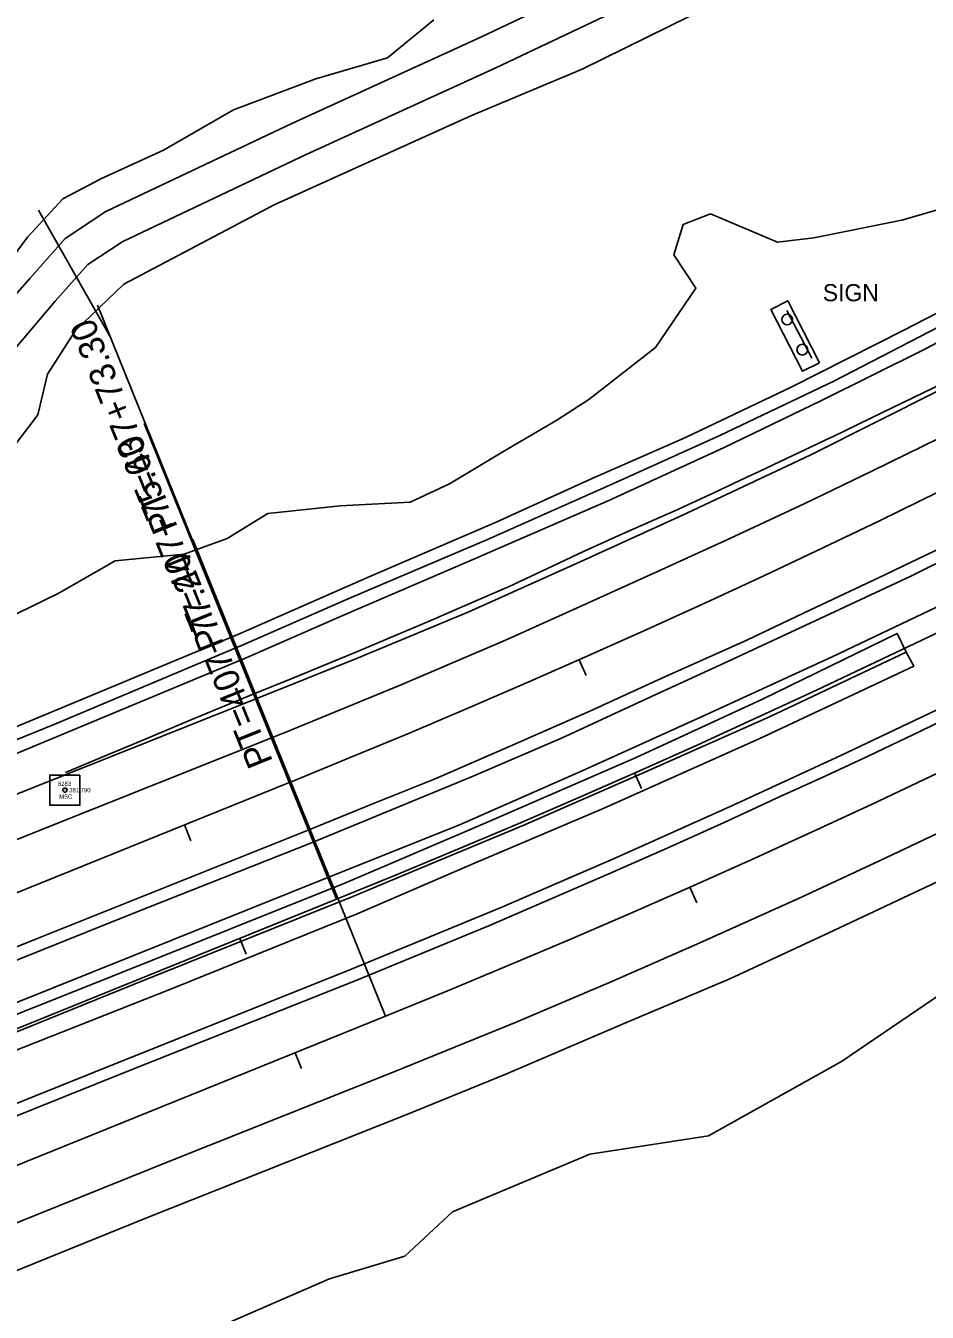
# Model space of a CAD drawing. Extents: x 1901471 to 1963503, y 756461 to 799997.
# Drawn here: x 1938700.6 to 1938911.2, y 776693.3 to 776993.8 of the extents above; entities that cross this region are included whole.
import ezdxf

# ---------------------------------------------------------------- set-up
doc = ezdxf.new("R2010")
doc.units = 0
for name, color, linetype in [('Default', 7, 'Continuous'), ('RD_DTM_BkLn1', 7, 'Continuous'), ('RD_EX_Bldg', 7, 'Continuous'), ('RD_EX_Conc', 7, 'Continuous'), ('RD_EX_DR_ErosCtrl', 7, 'Continuous'), ('RD_EX_Driveway', 7, 'Continuous'), ('RD_EX_Fence_Other', 7, 'Continuous'), ('RD_EX_H2O', 7, 'Continuous'), ('RD_EX_Road', 7, 'Continuous'), ('RD_EX_Road_txCode', 7, 'Continuous'), ('RD_EX_VEG', 7, 'Continuous'), ('RD_HC_Cl', 7, 'Continuous'), ('RD_HC_Data', 7, 'Continuous'), ('RD_HC_Data_Tic', 7, 'Continuous'), ('RD_HC_Survey', 7, 'Continuous'), ('RD_HC_txCode', 7, 'Continuous'), ('RD_SMD_Locator', 7, 'Continuous')]:
    doc.layers.add(name, color=color, linetype=linetype)

# ---------------------------------------------------------------- blocks, each defined once
blk = doc.blocks.new('SIGNPOST')
at = {"layer": 'Default'}
for start, end in [(90, 270), (270, 90)]:
    blk.add_arc((0, 0), 0.127, start, end, dxfattribs=at)

msp = doc.modelspace()

# ---------------------------------------------------------------- linework, layer by layer
at = {"layer": 'RD_DTM_BkLn1'}
msp.add_lwpolyline([(1938709.89, 776819.35), (1938719.11, 776823.21), (1938728.33, 776827.08), (1938737.55, 776830.95), (1938744.47, 776833.85), (1938753.73, 776837.62), (1938762.98, 776841.4), (1938768.82, 776843.78), (1938778.05, 776847.64), (1938787.27, 776851.5), (1938794.65, 776854.59), (1938803.82, 776858.58), (1938812.99, 776862.57), (1938813.4, 776862.75), (1938822.44, 776867.02), (1938830.87, 776871.01), (1938840.01, 776875.07), (1938849.15, 776879.12), (1938852.23, 776880.49), (1938861.29, 776884.71), (1938870.36, 776888.93), (1938870.59, 776889.04), (1938879.63, 776893.3), (1938888.68, 776897.57), (1938889.04, 776897.74), (1938898.03, 776902.12), (1938905.55, 776905.78), (1938914.56, 776910.12)], dxfattribs=at)
at = {"layer": 'RD_EX_Bldg'}
msp.add_lwpolyline([(1938878.4, 776927.25), (1938884.25, 776916.14)], dxfattribs=at)
at = {"layer": 'RD_EX_Conc'}
msp.add_lwpolyline([(1938885.98, 776915.07), (1938878.58, 776929.52), (1938874.65, 776927.51), (1938882.05, 776913.06)], close=True, dxfattribs=at)
at = {"layer": 'RD_EX_DR_ErosCtrl'}
for points in [[(1938469.46, 776747.19), (1938490.33, 776752.65), (1938508.05, 776757.84), (1938530.23, 776765.08), (1938553.55, 776773.06), (1938574.34, 776780.3), (1938595.47, 776788.48), (1938623.69, 776800.01), (1938650.07, 776810.45), (1938678.02, 776821.67), (1938700.36, 776830.89), (1938722.28, 776839.99), (1938750.69, 776851.83), (1938780.95, 776865.15), (1938810.46, 776877.79), (1938832.35, 776887.76), (1938854.7, 776897.56), (1938879.52, 776909.47), (1938905.71, 776922.7), (1938928.97, 776934.66)], [(1938936.45, 776931.68), (1938909.98, 776917.92), (1938886.45, 776906.27), (1938863.57, 776895.19), (1938836.76, 776882.92), (1938805.45, 776869.29), (1938773.54, 776855.56), (1938752.62, 776846.38), (1938698.43, 776823.78), (1938661.57, 776808.83), (1938624.68, 776794.15), (1938595.55, 776782.62), (1938571.28, 776773.06), (1938540.49, 776762.49), (1938515.09, 776753.76), (1938495.44, 776747.84), (1938480.86, 776744.24), (1938458.32, 776738.99)], [(1938505.02, 776685.1), (1938539.72, 776698.91), (1938575.43, 776713.67), (1938610.89, 776727.94), (1938647.34, 776742.25), (1938684.43, 776757.33), (1938721.24, 776771.9), (1938775.65, 776793.71), (1938808.04, 776807.56), (1938843.22, 776822.88), (1938872.73, 776836.47), (1938904.17, 776851.83), (1938906.25, 776847.47), (1938908.04, 776844.16), (1938872.06, 776827.33), (1938835.32, 776810.88), (1938804.91, 776797.95), (1938778.04, 776786.32), (1938734.61, 776768.82), (1938681.18, 776747.69), (1938633.47, 776728.47), (1938589.42, 776711.01), (1938547.28, 776693.95), (1938504.14, 776676.61)]]:
    msp.add_lwpolyline(points, dxfattribs=at)
at = {"layer": 'RD_EX_Driveway'}
for points in [[(1938931.74, 777055.31), (1938893.82, 777034.35), (1938857.3, 777015.05), (1938807.05, 776991.17), (1938762.75, 776970.93), (1938719.33, 776950.36), (1938709.83, 776944.1), (1938701.52, 776934.75), (1938687.75, 776919.19), (1938678.17, 776911.26), (1938669.07, 776907.32)], [(1938935.61, 777048.3), (1938897.62, 777027.32), (1938860.88, 777007.9), (1938810.43, 776983.92), (1938766.12, 776963.67), (1938723.26, 776943.37), (1938715.11, 776938), (1938707.5, 776929.44), (1938695.56, 776915.36), (1938685.82, 776905.74), (1938676.61, 776898.02)]]:
    msp.add_lwpolyline(points, dxfattribs=at)
at = {"layer": 'RD_EX_Fence_Other'}
for points in [[(1938703.59, 776950.7), (1938720.16, 776921.4)], [(1938006.39, 776486.28), (1938073.78, 776513.52), (1938135.19, 776538.25), (1938206.03, 776567.51), (1938268.27, 776592.74), (1938327.05, 776616.1), (1938386.13, 776639.89), (1938445.57, 776663.96), (1938490.44, 776682.15), (1938534.92, 776699.83), (1938594.14, 776723.76), (1938641.11, 776742.44), (1938697.9, 776765.4), (1938771.51, 776794.98), (1938801.75, 776807.04), (1938830.55, 776819.74), (1938859.48, 776832.79), (1938888.98, 776846.37), (1938918.1, 776860.26)]]:
    msp.add_lwpolyline(points, dxfattribs=at)
at = {"layer": 'RD_EX_H2O'}
for points in [[(1938918.22, 776925.7), (1938889.38, 776910.75), (1938862.7, 776898.08), (1938838.56, 776887.17), (1938808.48, 776873.8), (1938776.05, 776860.02), (1938751.54, 776849.28), (1938707.4, 776830.66), (1938665.36, 776813.56), (1938627.9, 776799.01), (1938576.38, 776778.36), (1938565.05, 776773.9), (1938533.82, 776763.55), (1938510.34, 776755.87), (1938483.63, 776748.12), (1938461.31, 776742.53), (1938438.09, 776737.69), (1938365.32, 776720.82), (1938324.9, 776710.17), (1938276.18, 776698.61)], [(1938906.25, 776847.47), (1938874.33, 776832.33), (1938844.48, 776819.09), (1938816.91, 776807.09), (1938791.87, 776796.65), (1938777.02, 776790.38), (1938725.74, 776769.82), (1938668.85, 776746.82), (1938624.79, 776729.59), (1938571.46, 776708.01), (1938530.96, 776691.65), (1938489.3, 776675.26), (1938437.93, 776654.15), (1938386.26, 776632.99), (1938340.39, 776614.64), (1938295.03, 776597.09), (1938248.24, 776577.85)]]:
    msp.add_lwpolyline(points, dxfattribs=at)
at = {"layer": 'RD_EX_Road'}
for points in [[(1938232.82, 776626.98), (1938267.95, 776641.08), (1938307.52, 776656.51), (1938344.79, 776672.06), (1938382.29, 776687.1), (1938416.48, 776700.79), (1938454.14, 776716.41), (1938493.4, 776732.52), (1938554.08, 776756.6), (1938638.89, 776790.77), (1938695.97, 776813.3), (1938754.6, 776836.64), (1938778.28, 776846.14), (1938804.12, 776856.87), (1938830.11, 776868.54), (1938853.89, 776879.38), (1938883.83, 776893.49), (1938914.17, 776908.75)], [(1938205.09, 776604.86), (1938257.43, 776626.04), (1938314.46, 776648.98), (1938371.47, 776671.99), (1938423.55, 776693.11), (1938474.33, 776713.63), (1938528.84, 776735.52), (1938607.33, 776767.23), (1938647.11, 776783.15), (1938701.61, 776804.96), (1938761.33, 776828.74), (1938788.41, 776839.89), (1938812.67, 776850.29), (1938831.49, 776858.77), (1938849.89, 776867.05), (1938865.1, 776874.03), (1938882.58, 776882.15), (1938898.37, 776889.83), (1938913.63, 776897.25)], [(1938218.79, 776582.39), (1938267.33, 776602.04), (1938315.82, 776621.89), (1938367.63, 776642.5), (1938417.08, 776662.56), (1938464.16, 776681.48), (1938515.22, 776701.95), (1938564.75, 776721.81), (1938616.51, 776742.64), (1938671.43, 776764.69), (1938726.02, 776786.61), (1938767.37, 776802.96), (1938804.7, 776818.32), (1938825.73, 776827.4), (1938845.73, 776836.63), (1938864.76, 776845.32), (1938886.19, 776855.32), (1938907.31, 776865.23), (1938928.39, 776875.62)], [(1938225.91, 776588.35), (1938289.08, 776614.03), (1938345.28, 776636.68), (1938402.9, 776659.85), (1938460.54, 776683.07), (1938518.07, 776706.17), (1938578.97, 776730.86), (1938638.43, 776754.57), (1938703.51, 776780.64), (1938766.17, 776805.71), (1938782.21, 776812.23), (1938796.21, 776817.88), (1938813.77, 776825.54), (1938832.33, 776833.7), (1938850.04, 776841.81), (1938869.05, 776850.29), (1938883.93, 776857.33), (1938899.61, 776864.73), (1938914.9, 776872.08)], [(1938209.48, 776542), (1938254.11, 776560.17), (1938301.67, 776579.28), (1938345.74, 776597.08), (1938398.39, 776618.22), (1938445.73, 776637.48), (1938485.61, 776653.52), (1938536.37, 776673.87), (1938581.84, 776692.34), (1938629.74, 776711.39), (1938674.23, 776729.43), (1938724.07, 776749.41), (1938777.94, 776770.81), (1938808.93, 776783.63), (1938836.83, 776795.66), (1938851.15, 776802.01), (1938863.72, 776807.65), (1938876.86, 776813.71), (1938886.46, 776818.14), (1938897.38, 776823.15), (1938909.79, 776829.07), (1938922.88, 776835.46)], [(1938914.62, 776834.5), (1938891.01, 776823.35), (1938865.68, 776811.64), (1938837.91, 776799.22), (1938811.77, 776787.91), (1938776.86, 776773.5), (1938716.4, 776749.3), (1938659.42, 776726.42), (1938605.08, 776704.88), (1938550.56, 776682.71), (1938492.99, 776659.51), (1938443.74, 776640.04), (1938397.04, 776620.88), (1938345.92, 776600.35), (1938291.43, 776578.3), (1938238.86, 776556.91)], [(1938922.04, 776809.13), (1938900.16, 776798.83), (1938880.94, 776789.84), (1938857.37, 776779.24), (1938837.51, 776770.52), (1938815.16, 776761.02), (1938786.44, 776749.34), (1938734.82, 776728.77), (1938687, 776709.56), (1938639.75, 776690.49), (1938588.66, 776670), (1938543.53, 776651.78), (1938496.03, 776632.55), (1938457.11, 776616.97), (1938412.98, 776599.04), (1938373, 776583.04), (1938333.75, 776567.21), (1938295.05, 776551.57), (1938256.76, 776536.13), (1938218.71, 776520.66)], [(1938913.49, 776793.82), (1938889.36, 776782.45), (1938865.05, 776771.13), (1938840.57, 776760.8), (1938812.74, 776748.88), (1938789.6, 776739.5), (1938728.67, 776715.28), (1938673.8, 776693.08), (1938626.31, 776674.08), (1938579.21, 776655.04), (1938521.93, 776631.72), (1938467, 776610.06), (1938412.88, 776588.48), (1938365.19, 776569), (1938313.47, 776548.07), (1938261.24, 776526.62), (1938214.49, 776507.87)]]:
    msp.add_lwpolyline(points, dxfattribs=at)
at = {"layer": 'RD_EX_VEG'}
for points in [[(1938696.33, 776893.58), (1938703.4, 776902.93), (1938705.65, 776912.41), (1938712.21, 776922.59), (1938723.47, 776933.4), (1938758.63, 776951.95), (1938804.57, 776972.75), (1938830.55, 776983.61), (1938891.16, 777013.56)], [(1938795.91, 776995.13), (1938785.06, 776986.31), (1938768.38, 776981.36), (1938749.13, 776974.14), (1938732.74, 776964.74), (1938718.26, 776958.1), (1938709.25, 776953.37), (1938701.03, 776944.41), (1938687.46, 776926.1), (1938677.63, 776917.48), (1938666.95, 776913.77), (1938662.03, 776915.93), (1938656.15, 776931.22), (1938650.41, 776955.71), (1938649.49, 776978.48), (1938652.06, 776993.5), (1938647.36, 777005.45)], [(1938915.44, 776951.29), (1938905.24, 776948.36), (1938884.71, 776944.27), (1938876.17, 776943.23), (1938860.58, 776949.81), (1938854.14, 776947.35), (1938852.01, 776940.25), (1938857.15, 776932.46), (1938847.73, 776918.61), (1938832.14, 776906.5), (1938824.69, 776901.65), (1938812.39, 776894.52), (1938799.6, 776886.74), (1938790.37, 776882.53), (1938774.01, 776881.65), (1938757.14, 776879.81), (1938747.65, 776873.98), (1938737.58, 776870.34), (1938721.49, 776868.83), (1938708.2, 776861.13), (1938692.61, 776853.62)], [(1938458.74, 776500.75), (1938446.76, 776525.53), (1938443.75, 776546.58), (1938445.44, 776560.61), (1938451.47, 776574.95), (1938462.3, 776589.61), (1938477.59, 776599.07), (1938497.82, 776603.35), (1938519.88, 776605.82), (1938540.9, 776610.89), (1938557.16, 776613.58), (1938574.53, 776626.57), (1938602.49, 776640.94), (1938640.72, 776653.06), (1938709.43, 776680.39), (1938740.57, 776687.6), (1938771.57, 776701.12), (1938789.16, 776706.41), (1938800.29, 776716.74), (1938832.35, 776730.22), (1938860.08, 776734.51), (1938891.18, 776751.85), (1938916.65, 776769.19)]]:
    msp.add_lwpolyline(points, dxfattribs=at)
at = {"layer": 'RD_HC_Cl'}
for p, q in [((1938762.39, 776817.12), (1938541.05, 776727.63)), ((1938773.18, 776789.74), (1938552.08, 776700.34)), ((1938784.61, 776762.42), (1938563.17, 776672.89))]:
    msp.add_line(p, q, dxfattribs=at)
for centre, radius, start, end in [((1937913.74, 778916.23), 2264.18, 292.01316, 340.28803), ((1937912.97, 778917.3), 2294.88, 292.01425, 340.29093), ((1937913.73, 778916.48), 2323.44, 292.01325, 340.2892)]:
    msp.add_arc(centre, radius, start, end, dxfattribs=at)
at = {"layer": 'RD_HC_Data'}
for p, q in [((1938762.39, 776817.12), (1938717.37, 776928.48)), ((1938773.18, 776789.74), (1938728.24, 776900.87)), ((1938784.61, 776762.42), (1938739.6, 776873.74))]:
    msp.add_line(p, q, dxfattribs=at)
at = {"layer": 'RD_HC_Data_Tic'}
for p, q in [((1938829.89, 776845.68), (1938831.51, 776842.02)), ((1938842.81, 776819.24), (1938844.43, 776815.58)), ((1938737.64, 776807.11), (1938739.14, 776803.4)), ((1938855.72, 776792.56), (1938857.34, 776788.9)), ((1938750.58, 776780.6), (1938752.08, 776776.9)), ((1938763.51, 776753.89), (1938765.01, 776750.18))]:
    msp.add_line(p, q, dxfattribs=at)
at = {"layer": 'RD_HC_Survey'}
msp.add_lwpolyline([(1938713.26, 776818.76), (1938706.19, 776818.76), (1938706.19, 776811.69), (1938713.26, 776811.69)], close=True, dxfattribs=at)
msp.add_circle((1938709.73, 776815.23), 0.5, dxfattribs=at)
at = {"layer": 'RD_SMD_Locator'}
msp.add_circle((1938709.73, 776815.23), 0.001, dxfattribs=at)

# ---------------------------------------------------------------- block references
at = {"layer": 'RD_EX_Bldg', "xscale": 9.84251968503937, "yscale": 9.84251968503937}
for p in [(1938878.46, 776925.16), (1938882, 776918.11)]:
    msp.add_blockref('SIGNPOST', p, dxfattribs=at)

# ---------------------------------------------------------------- texts
at = {"layer": 'RD_EX_Road'}
msp.add_text('SIGN', height=4, dxfattribs=at).set_placement((1938886.78, 776929.42))
at = {"layer": 'RD_EX_Road_txCode'}
msp.add_text('381.790', height=1, dxfattribs=at).set_placement((1938710.73, 776814.73))
at = {"layer": 'RD_HC_Data'}
for s, rotation, p in [('PT=407+73.30', 112.0132, (1938736.18, 776876.63)), ('PT=407+75.63', 112.0142, (1938746.96, 776849.25)), ('PT=407+77.24', 112.0132, (1938758.39, 776821.93))]:
    msp.add_text(s, height=6, rotation=rotation, dxfattribs=at).set_placement(p)
at = {"layer": 'RD_HC_txCode'}
for s, p in [('8283', (1938708.1, 776816.23)), ('MSC', (1938708.41, 776813.23))]:
    msp.add_text(s, height=1, dxfattribs=at).set_placement(p)

doc.saveas('drawing.dxf')
